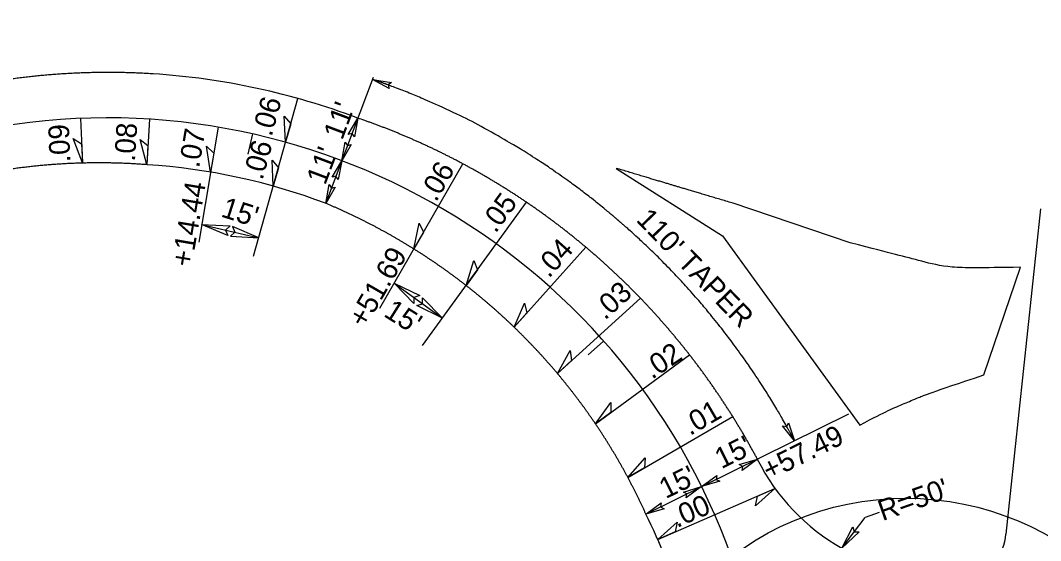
# Model space of a CAD drawing. Extents: x 472216 to 481979, y 489069 to 507339.
# Drawn here: x 475097.2 to 475343.4, y 502098.3 to 502223.9 of the extents above; entities that cross this region are included whole.
import ezdxf

# ---------------------------------------------------------------- set-up
doc = ezdxf.new("R2010")
doc.units = 0
for name, color, linetype in [('Prop Drainage Structure Drop Inlet Grate 2 Narrow Slots and Sag Grates 840 24 CELL', 7, 'Continuous'), ('Prop Drainage Structure Drop Inlet Grate 2 Wide Slots and Sag Grates 840 22 Label', 7, 'Continuous'), ('Prop Drainage Structure Outlet Berm Ditch 850 10 CELL', 7, 'Continuous'), ('Prop Drainage Structure Pipe CSP 15in', 7, 'Continuous'), ('Prop Drainage Structure Pipe RCP 24in Class III Label', 7, 'Continuous'), ('Prop Earthen Structure Head Ditch', 7, 'Continuous'), ('Sheet Block Revision CELL', 7, 'Continuous'), ('Sheet North Arrow Point CELL', 7, 'Continuous'), ('Sheet PE Seal Cell', 7, 'Continuous'), ('Sheet Plot Border Outside CELL', 7, 'Continuous')]:
    doc.layers.add(name, color=color, linetype=linetype)

msp = doc.modelspace()

# ---------------------------------------------------------------- linework, layer by layer
at = {"layer": 'Prop Drainage Structure Drop Inlet Grate 2 Narrow Slots and Sag Grates 840 24 CELL'}
for points in [[(475161.23, 502194.48), (475160.92, 502200.79), (475162.47, 502198.93)], [(475112.19, 502189.5), (475109.95, 502195.42), (475112, 502194.12)], [(475127.72, 502189.06), (475126.1, 502195.18), (475128.01, 502193.68)], [(475143.13, 502187.27), (475142.16, 502193.52), (475143.9, 502191.83)], [(475158.27, 502183.88), (475157.96, 502190.2), (475159.52, 502188.34)], [(475192.17, 502168.73), (475193.43, 502174.93), (475194.48, 502172.74)], [(475204.79, 502159.89), (475206.69, 502165.93), (475207.51, 502163.64)], [(475216.38, 502149.83), (475218.9, 502155.63), (475219.47, 502153.27)], [(475226.82, 502138.65), (475229.93, 502144.16), (475230.25, 502141.76)], [(475236, 502126.49), (475239.7, 502131.63), (475239.75, 502129.2)], [(475243.85, 502113.5), (475248.03, 502118.25), (475247.84, 502115.83)], [(475279.34, 502110.89), (475274.65, 502106.65), (475275.1, 502109.04)], [(475251.06, 502098.51), (475255.75, 502102.75), (475255.29, 502100.37)]]:
    msp.add_lwpolyline(points, close=True, dxfattribs=at)
at = {"layer": 'Prop Drainage Structure Drop Inlet Grate 2 Wide Slots and Sag Grates 840 22 Label'}
for p, q in [((475153.48, 502166.95), (475164.21, 502205.07)), ((475111.76, 502200.24), (475112.19, 502189.57)), ((475128.42, 502200.04), (475127.72, 502189.13)), ((475144.97, 502198.12), (475140.26, 502170.36)), ((475183.94, 502154.44), (475204.01, 502189.29)), ((475194.31, 502145.41), (475219.36, 502180.01)), ((475140.98, 502174.65), (475154.74, 502171.42)), ((475216.38, 502149.83), (475233.7, 502169.15)), ((475187.42, 502160.48), (475199.08, 502152.01)), ((475226.82, 502138.66), (475246.88, 502156.81)), ((475236.03, 502126.46), (475258.74, 502143.13)), ((475243.85, 502113.51), (475269.15, 502128.23)), ((475251.06, 502098.51), (475279.34, 502110.89))]:
    msp.add_line(p, q, dxfattribs=at)
for points in [[(475147.29, 502171.98), (475140.98, 502174.65), (475147.87, 502174.27), (475146.75, 502173.3)], [(475147.9, 502171.83), (475154.74, 502171.42), (475148.41, 502174.14), (475148.97, 502172.77)], [(475192.2, 502155.57), (475187.42, 502160.48), (475193.61, 502157.46), (475192.21, 502157)], [(475194.3, 502156.92), (475199.08, 502152.01), (475192.89, 502155.03), (475194.29, 502155.49)]]:
    msp.add_lwpolyline(points, close=True, dxfattribs=at)
at = {"layer": 'Prop Drainage Structure Outlet Berm Ditch 850 10 CELL'}
for points in [[(475186.21, 502207.46), (475182.22, 502209.68), (475186.76, 502208.94), (475185.95, 502208.37)], [(475176.37, 502196.39), (475178.68, 502200.32), (475177.83, 502195.81), (475177.29, 502196.63)], [(475177.09, 502193.92), (475174.78, 502189.99), (475175.63, 502194.5), (475176.17, 502193.68)], [(475172.46, 502186.05), (475174.78, 502189.99), (475173.93, 502185.47), (475173.38, 502186.29)], [(475173.22, 502183.68), (475170.91, 502179.74), (475171.76, 502184.26), (475172.3, 502183.44)], [(475282.58, 502126.73), (475284.05, 502122.4), (475281.18, 502126), (475282.16, 502125.87)], [(475270.7, 502116.67), (475275.08, 502117.97), (475271.38, 502115.24), (475271.54, 502116.21)], [(475266.01, 502112.62), (475261.63, 502111.31), (475265.34, 502114.04), (475265.17, 502113.07)], [(475257.26, 502110.01), (475261.63, 502111.31), (475257.93, 502108.59), (475258.09, 502109.56)], [(475252.57, 502105.96), (475248.19, 502104.66), (475251.89, 502107.39), (475251.73, 502106.42)], [(475299.66, 502100.38), (475295.5, 502096.49), (475298.12, 502101.59), (475298.48, 502100.42)]]:
    msp.add_lwpolyline(points, close=True, dxfattribs=at)
at = {"layer": 'Prop Drainage Structure Pipe RCP 24in Class III Label'}
msp.add_line((475343.44, 502178.42), (475335.07, 502099.87), dxfattribs=at)
for centre, radius, start, end in [((475118.22, 502040.37), 171, 69.2944, 86.3077), ((475118.22, 502040.37), 149, 69.2944, 86.3077), ((475319.89, 502140.14), 50, 206.3225, 275.2932), ((475118.22, 502040.37), 145, 17.0299, 26.3225), ((475325.08, 502100.43), 10, 274.3471, 356.7853)]:
    msp.add_arc(centre, radius, start, end, dxfattribs=at)
for points in [[(475129.24, 502211.01), (475128.52, 502211.06), (475127.79, 502211.1), (475127.07, 502211.14), (475126.35, 502211.17), (475125.63, 502211.2), (475124.91, 502211.23), (475124.19, 502211.26), (475123.47, 502211.28), (475122.74, 502211.3), (475122.02, 502211.32), (475121.3, 502211.33), (475120.58, 502211.34), (475119.86, 502211.35), (475119.13, 502211.35), (475118.41, 502211.36), (475117.69, 502211.35), (475116.97, 502211.35), (475116.25, 502211.34), (475115.52, 502211.33), (475114.8, 502211.32), (475114.08, 502211.3), (475113.36, 502211.28), (475112.64, 502211.26), (475111.92, 502211.23), (475111.19, 502211.2), (475110.47, 502211.17), (475109.75, 502211.14), (475109.03, 502211.1), (475108.31, 502211.06), (475107.59, 502211.01), (475106.87, 502210.97), (475106.15, 502210.92), (475105.43, 502210.86), (475104.71, 502210.81), (475103.99, 502210.75), (475103.27, 502210.69), (475102.55, 502210.62), (475101.83, 502210.55), (475101.11, 502210.48), (475100.39, 502210.41), (475099.68, 502210.33), (475098.96, 502210.25), (475098.24, 502210.16), (475097.53, 502210.08), (475096.81, 502209.99), (475096.09, 502209.89), (475095.38, 502209.8), (475094.66, 502209.7), (475093.95, 502209.6), (475093.23, 502209.49), (475092.52, 502209.39), (475091.81, 502209.28), (475091.09, 502209.16), (475090.38, 502209.04), (475089.71, 502208.93), (475089.04, 502208.82), (475088.38, 502208.71), (475087.71, 502208.6), (475087.04, 502208.49), (475086.38, 502208.38), (475085.71, 502208.27), (475085.05, 502208.16), (475084.38, 502208.05), (475083.71, 502207.93), (475083.05, 502207.82), (475082.38, 502207.71), (475081.71, 502207.6), (475081.05, 502207.49), (475080.38, 502207.38), (475079.71, 502207.27), (475079.05, 502207.16), (475078.38, 502207.05), (475077.05, 502206.82)], [(475234.41, 502168.54), (475233.74, 502169.11), (475233.07, 502169.67), (475232.4, 502170.23), (475231.72, 502170.79), (475231.04, 502171.34), (475230.36, 502171.89), (475229.67, 502172.44), (475228.98, 502172.98), (475228.29, 502173.52), (475227.6, 502174.06), (475226.9, 502174.59), (475226.21, 502175.11), (475225.51, 502175.64), (475224.8, 502176.16), (475224.1, 502176.68), (475223.39, 502177.19), (475222.68, 502177.7), (475221.96, 502178.21), (475221.25, 502178.71), (475220.53, 502179.21), (475219.81, 502179.7), (475219.08, 502180.19), (475218.36, 502180.68), (475217.63, 502181.16), (475216.9, 502181.64), (475216.17, 502182.12), (475215.43, 502182.59), (475214.7, 502183.06), (475213.96, 502183.52), (475213.21, 502183.98), (475212.47, 502184.44), (475211.72, 502184.89), (475210.98, 502185.34), (475210.23, 502185.79), (475209.47, 502186.23), (475208.72, 502186.67), (475207.96, 502187.1), (475207.2, 502187.53), (475206.44, 502187.96), (475205.68, 502188.38), (475204.92, 502188.8), (475204.15, 502189.21), (475203.38, 502189.62), (475202.61, 502190.03), (475201.84, 502190.43), (475201.06, 502190.83), (475200.29, 502191.22), (475199.51, 502191.61), (475198.73, 502192), (475197.95, 502192.38), (475197.16, 502192.76), (475196.38, 502193.13), (475195.59, 502193.5), (475194.8, 502193.87), (475194.01, 502194.23), (475193.22, 502194.59), (475192.42, 502194.94), (475191.63, 502195.29), (475190.83, 502195.64), (475190.03, 502195.98), (475189.23, 502196.31), (475188.43, 502196.65), (475187.62, 502196.98), (475186.82, 502197.3), (475186.01, 502197.62), (475185.2, 502197.94), (475184.39, 502198.25), (475183.58, 502198.56), (475182.77, 502198.86), (475181.95, 502199.16), (475181.14, 502199.46), (475180.32, 502199.75), (475178.68, 502200.32)], [(475127.82, 502189.06), (475127.19, 502189.11), (475126.56, 502189.15), (475125.94, 502189.19), (475125.31, 502189.23), (475124.68, 502189.27), (475124.05, 502189.31), (475123.42, 502189.34), (475122.79, 502189.37), (475122.17, 502189.39), (475121.54, 502189.42), (475120.91, 502189.44), (475120.28, 502189.46), (475119.65, 502189.47), (475119.02, 502189.49), (475118.39, 502189.5), (475117.76, 502189.51), (475117.13, 502189.51), (475116.5, 502189.51), (475115.87, 502189.51), (475115.24, 502189.51), (475114.61, 502189.51), (475113.98, 502189.5), (475113.35, 502189.49), (475112.72, 502189.47), (475112.09, 502189.46), (475111.46, 502189.44), (475110.83, 502189.42), (475110.2, 502189.39), (475109.57, 502189.37), (475108.94, 502189.34), (475108.31, 502189.31), (475107.68, 502189.27), (475107.05, 502189.23), (475106.42, 502189.19), (475105.79, 502189.15), (475105.16, 502189.11), (475104.54, 502189.06), (475103.91, 502189.01), (475103.28, 502188.96), (475102.65, 502188.9), (475102.02, 502188.84), (475101.39, 502188.78), (475100.77, 502188.72), (475100.14, 502188.65), (475099.51, 502188.58), (475098.88, 502188.51), (475098.26, 502188.43), (475097.63, 502188.36), (475097.01, 502188.28), (475096.38, 502188.2), (475095.75, 502188.11), (475095.13, 502188.02), (475094.51, 502187.93), (475093.88, 502187.84), (475093.22, 502187.74), (475092.55, 502187.64), (475091.88, 502187.53), (475091.21, 502187.43), (475090.54, 502187.33), (475089.88, 502187.23), (475089.21, 502187.13), (475088.54, 502187.03), (475087.87, 502186.92), (475087.2, 502186.82), (475086.54, 502186.72), (475085.87, 502186.62), (475085.2, 502186.52), (475084.53, 502186.42), (475083.86, 502186.31), (475083.2, 502186.21), (475082.53, 502186.11), (475081.86, 502186.01), (475080.52, 502185.81)], [(475216.95, 502149.28), (475216.42, 502149.8), (475215.88, 502150.32), (475215.34, 502150.83), (475214.79, 502151.34), (475214.25, 502151.85), (475213.7, 502152.35), (475213.15, 502152.86), (475212.59, 502153.36), (475212.04, 502153.86), (475211.48, 502154.35), (475210.92, 502154.84), (475210.35, 502155.33), (475209.79, 502155.82), (475209.22, 502156.3), (475208.64, 502156.78), (475208.07, 502157.26), (475207.49, 502157.74), (475206.91, 502158.21), (475206.33, 502158.68), (475205.75, 502159.15), (475205.16, 502159.61), (475204.57, 502160.07), (475203.98, 502160.53), (475203.38, 502160.98), (475202.79, 502161.44), (475202.19, 502161.88), (475201.59, 502162.33), (475200.98, 502162.77), (475200.37, 502163.21), (475199.77, 502163.65), (475199.16, 502164.09), (475198.54, 502164.52), (475197.93, 502164.95), (475197.31, 502165.37), (475196.69, 502165.79), (475196.07, 502166.21), (475195.44, 502166.63), (475194.81, 502167.04), (475194.19, 502167.45), (475193.55, 502167.86), (475192.92, 502168.26), (475192.29, 502168.66), (475191.65, 502169.06), (475191.01, 502169.45), (475190.37, 502169.84), (475189.72, 502170.23), (475189.08, 502170.61), (475188.43, 502171), (475187.78, 502171.37), (475187.12, 502171.75), (475186.47, 502172.12), (475185.81, 502172.49), (475185.16, 502172.85), (475184.5, 502173.21), (475183.83, 502173.57), (475183.17, 502173.93), (475182.5, 502174.28), (475181.84, 502174.63), (475181.17, 502174.97), (475180.49, 502175.31), (475179.82, 502175.65), (475179.15, 502175.99), (475178.47, 502176.32), (475177.79, 502176.65), (475177.11, 502176.97), (475176.43, 502177.29), (475175.74, 502177.61), (475175.06, 502177.93), (475174.37, 502178.24), (475173.68, 502178.55), (475172.99, 502178.85), (475172.3, 502179.15), (475170.91, 502179.74)], [(475275.08, 502117.97), (475274.66, 502118.75), (475274.24, 502119.53), (475273.81, 502120.3), (475273.38, 502121.08), (475272.94, 502121.85), (475272.5, 502122.62), (475272.06, 502123.39), (475271.62, 502124.16), (475271.17, 502124.92), (475270.71, 502125.68), (475270.25, 502126.44), (475269.79, 502127.19), (475269.33, 502127.95), (475268.86, 502128.7), (475268.38, 502129.45), (475267.91, 502130.19), (475267.43, 502130.94), (475266.94, 502131.68), (475266.46, 502132.42), (475265.97, 502133.15), (475265.47, 502133.88), (475264.97, 502134.61), (475264.47, 502135.34), (475263.96, 502136.07), (475263.45, 502136.79), (475262.94, 502137.51), (475262.43, 502138.23), (475261.91, 502138.94), (475261.38, 502139.65), (475260.85, 502140.36), (475260.32, 502141.07), (475259.79, 502141.77), (475259.25, 502142.47), (475258.71, 502143.17), (475258.17, 502143.86), (475257.62, 502144.55), (475257.07, 502145.24), (475256.51, 502145.93), (475255.95, 502146.61), (475255.39, 502147.29), (475254.83, 502147.97), (475254.26, 502148.64), (475253.69, 502149.31), (475253.11, 502149.98), (475252.54, 502150.65), (475251.95, 502151.31), (475251.37, 502151.97), (475250.78, 502152.62), (475250.19, 502153.28), (475249.6, 502153.92), (475249, 502154.57), (475248.4, 502155.21), (475247.79, 502155.85), (475247.19, 502156.49), (475246.58, 502157.13), (475245.96, 502157.76), (475245.35, 502158.38), (475244.73, 502159.01), (475244.11, 502159.63), (475243.48, 502160.25), (475242.85, 502160.86), (475242.22, 502161.47), (475241.59, 502162.08), (475240.95, 502162.68), (475240.31, 502163.29), (475239.66, 502163.88), (475239.02, 502164.48), (475238.37, 502165.07), (475237.72, 502165.66), (475237.06, 502166.24), (475236.4, 502166.82), (475235.74, 502167.4), (475235.08, 502167.97), (475234.41, 502168.54)], [(475248.19, 502104.66), (475247.89, 502105.33), (475247.58, 502106), (475247.27, 502106.67), (475246.96, 502107.33), (475246.64, 502108), (475246.32, 502108.66), (475245.99, 502109.32), (475245.67, 502109.98), (475245.34, 502110.64), (475245, 502111.3), (475244.66, 502111.95), (475244.32, 502112.6), (475243.98, 502113.26), (475243.63, 502113.91), (475243.28, 502114.55), (475242.93, 502115.2), (475242.57, 502115.85), (475242.21, 502116.49), (475241.84, 502117.13), (475241.48, 502117.77), (475241.1, 502118.41), (475240.73, 502119.05), (475240.35, 502119.68), (475239.97, 502120.31), (475239.59, 502120.94), (475239.2, 502121.57), (475238.81, 502122.2), (475238.42, 502122.82), (475238.02, 502123.45), (475237.62, 502124.07), (475237.21, 502124.69), (475236.81, 502125.31), (475236.4, 502125.92), (475235.98, 502126.54), (475235.57, 502127.15), (475235.15, 502127.76), (475234.72, 502128.37), (475234.3, 502128.97), (475233.87, 502129.57), (475233.44, 502130.18), (475233, 502130.78), (475232.56, 502131.37), (475232.12, 502131.97), (475231.68, 502132.56), (475231.23, 502133.15), (475230.78, 502133.74), (475230.32, 502134.33), (475229.87, 502134.91), (475229.41, 502135.49), (475228.94, 502136.07), (475228.48, 502136.65), (475228.01, 502137.23), (475227.54, 502137.8), (475227.06, 502138.37), (475226.58, 502138.94), (475226.1, 502139.51), (475225.62, 502140.07), (475225.13, 502140.63), (475224.64, 502141.19), (475224.15, 502141.75), (475223.65, 502142.3), (475223.16, 502142.85), (475222.65, 502143.4), (475222.15, 502143.95), (475221.64, 502144.49), (475221.13, 502145.03), (475220.62, 502145.57), (475220.1, 502146.11), (475219.59, 502146.65), (475219.06, 502147.18), (475218.54, 502147.71), (475218.01, 502148.23), (475217.48, 502148.76), (475216.95, 502149.28)]]:
    msp.add_spline(points, degree=3, dxfattribs=at)
at = {"layer": 'Prop Earthen Structure Head Ditch'}
for p, q in [((475241.05, 502188.19), (475266.65, 502171.89)), ((475269.28, 502179.77), (475268.62, 502179.94)), ((475297.46, 502170.22), (475269.28, 502179.77)), ((475266.65, 502171.89), (475299.81, 502126.16)), ((475329.75, 502138.31), (475338.62, 502164.29))]:
    msp.add_line(p, q, dxfattribs=at)
for points, degree in [([(475268.62, 502179.94), (475259.43, 502182.69), (475250.24, 502185.44), (475241.05, 502188.19)], 2), ([(475338.62, 502164.29), (475328.69, 502164.16), (475321.45, 502164.01), (475314.6, 502165.79), (475308.89, 502167.27), (475303.17, 502168.75), (475297.46, 502170.22)], 3), ([(475299.81, 502126.16), (475303.34, 502128.07), (475306.93, 502129.85), (475310.64, 502131.42), (475313.75, 502132.74), (475316.85, 502134.02), (475329.75, 502138.31)], 3)]:
    msp.add_open_spline(points, degree=degree, dxfattribs=at)
at = {"layer": 'Sheet Block Revision CELL'}
for p, q in [((475170.91, 502179.74), (475182.44, 502210.25)), ((475248.19, 502104.66), (475297.14, 502128.88)), ((475304.48, 502105.05), (475301.11, 502103.86)), ((475295.51, 502096.49), (475301.11, 502103.86))]:
    msp.add_line(p, q, dxfattribs=at)
msp.add_lwpolyline([(475240.92, 502176.14), (475240.9, 502176.16), (475240.88, 502176.17)], dxfattribs=at)
for points in [[(475240.88, 502176.17), (475240.75, 502176.28), (475240.56, 502176.44), (475240.35, 502176.62), (475240.26, 502176.7), (475240.23, 502176.72), (475240.22, 502176.73), (475240.21, 502176.74), (475240.21, 502176.74), (475240.21, 502176.74), (475240.21, 502176.74), (475240.21, 502176.74), (475240.17, 502176.77), (475240.13, 502176.81), (475239.95, 502176.96), (475239.8, 502177.08), (475239.64, 502177.22), (475239.6, 502177.25), (475239.55, 502177.29), (475239.53, 502177.31), (475239.5, 502177.34), (475239.49, 502177.35), (475239.48, 502177.35), (475239.48, 502177.35), (475239.48, 502177.35), (475239.48, 502177.36), (475239.4, 502177.41), (475238.79, 502177.93), (475238.17, 502178.44), (475236.51, 502179.78), (475235.4, 502180.67), (475232.03, 502183.28), (475229.74, 502184.97), (475225.08, 502188.24), (475222.71, 502189.82), (475217.91, 502192.86), (475215.47, 502194.33), (475208.06, 502198.56), (475202.98, 502201.15), (475195.2, 502204.66), (475192.58, 502205.78), (475188.61, 502207.35), (475187.28, 502207.86), (475185.78, 502208.41), (475185.6, 502208.48), (475185.42, 502208.54), (475185.41, 502208.55), (475185.4, 502208.55), (475185.39, 502208.56), (475185.36, 502208.57), (475185.3, 502208.59), (475185.24, 502208.61), (475185.11, 502208.66), (475184.94, 502208.72), (475184.78, 502208.78), (475184.66, 502208.82), (475184.62, 502208.84), (475184.56, 502208.86), (475184.54, 502208.86), (475184.5, 502208.88), (475184.48, 502208.89), (475184.3, 502208.95), (475184.12, 502209.01), (475183.84, 502209.11), (475183.75, 502209.15), (475183.64, 502209.18), (475183.63, 502209.19), (475183.62, 502209.19), (475183.62, 502209.19), (475183.61, 502209.19), (475183.61, 502209.19), (475183.61, 502209.19), (475183.61, 502209.19), (475183.6, 502209.2), (475183.57, 502209.21), (475183.5, 502209.23), (475183.28, 502209.31), (475182.85, 502209.46), (475182.46, 502209.6), (475182.22, 502209.68)], [(475284.05, 502122.4), (475283.81, 502122.84), (475283.69, 502123.07), (475283.56, 502123.31), (475283.5, 502123.41), (475283.49, 502123.45), (475283.48, 502123.46), (475283.47, 502123.47), (475283.47, 502123.47), (475283.47, 502123.48), (475283.47, 502123.48), (475283.47, 502123.48), (475283.45, 502123.52), (475283.42, 502123.57), (475283.31, 502123.78), (475283.22, 502123.95), (475283.11, 502124.14), (475283.09, 502124.18), (475283.06, 502124.24), (475283.04, 502124.27), (475283.02, 502124.3), (475283.02, 502124.31), (475283.01, 502124.32), (475283.01, 502124.32), (475283.01, 502124.32), (475283.01, 502124.33), (475282.96, 502124.41), (475282.58, 502125.12), (475282.18, 502125.83), (475281.12, 502127.71), (475280.4, 502128.95), (475278.2, 502132.66), (475276.67, 502135.1), (475273.5, 502139.9), (475271.86, 502142.26), (475268.47, 502146.91), (475266.72, 502149.19), (475263.12, 502153.68), (475261.26, 502155.88), (475257.45, 502160.19), (475255.5, 502162.3), (475251.49, 502166.42), (475249.43, 502168.44), (475246.28, 502171.39), (475245.22, 502172.36), (475243.61, 502173.8), (475243.07, 502174.27), (475242.46, 502174.81), (475242.39, 502174.87), (475242.32, 502174.93), (475242.31, 502174.94), (475242.31, 502174.94), (475242.31, 502174.94), (475242.3, 502174.95), (475242.27, 502174.97), (475242.25, 502175), (475242.2, 502175.04), (475242.16, 502175.07), (475242, 502175.21), (475241.86, 502175.33), (475241.67, 502175.49), (475241.63, 502175.52), (475241.59, 502175.56), (475241.59, 502175.56), (475241.59, 502175.57), (475241.59, 502175.57), (475241.58, 502175.57), (475241.58, 502175.57), (475241.57, 502175.58), (475241.54, 502175.61), (475241.45, 502175.68), (475241.24, 502175.86), (475241.05, 502176.03), (475240.92, 502176.14)]]:
    msp.add_open_spline(points, degree=3, dxfattribs=at)
at = {"layer": 'Sheet North Arrow Point CELL'}
for centre, radius, start, end in [((473624.13, 501255.38), 2330, 23.81642, 43.37358), ((475118.22, 502040.37), 160, 17.0299, 99.3898)]:
    msp.add_arc(centre, radius, start, end, dxfattribs=at)
at = {"layer": 'Sheet PE Seal Cell'}
for p, q in [((475153.25, 502196.49), (475152.15, 502191.61)), ((475237.97, 502146.48), (475234.23, 502143.17))]:
    msp.add_line(p, q, dxfattribs=at)
at = {"layer": 'Sheet Plot Border Outside CELL'}
msp.add_circle((475310.9, 502038.88), 69.64, dxfattribs=at)

# ---------------------------------------------------------------- texts
at = {"layer": 'Prop Drainage Structure Drop Inlet Grate 2 Narrow Slots and Sag Grates 840 24 CELL'}
for s, rotation, p in [('.06', 74.4081, (475157.84, 502195.68)), ('.09', 92.3166, (475109.3, 502189.68)), ('.08', 86.3471, (475124.87, 502189.77)), ('.07', 80.3601, (475140.35, 502188.15)), ('.06', 74.4081, (475155.64, 502185.17)), ('.06', 60.0563, (475197.56, 502179.87)), ('.05', 54.0889, (475211.91, 502172.34)), ('.04', 48.1251, (475224.78, 502161.5)), ('.03', 42.1532, (475238.31, 502151.38)), ('.02', 34.0591, (475249.67, 502137.1)), ('.01', 30.1883, (475258.82, 502123.52)), ('.00', 23.6405, (475255.67, 502101.3))]:
    msp.add_text(s, height=5, rotation=rotation, dxfattribs=at).set_placement(p)
at = {"layer": 'Prop Drainage Structure Drop Inlet Grate 2 Wide Slots and Sag Grates 840 22 Label'}
for s, rotation, p in [('+14.44', 80.3601, (475138.54, 502164.18)), ("15'", 342.3041, (475145.4, 502176.6)), ('+51.69', 60.0522, (475180.41, 502149.39)), ("15'", 327.6758, (475184.65, 502152.62))]:
    msp.add_text(s, height=5, rotation=rotation, dxfattribs=at).set_placement(p)
at = {"layer": 'Prop Drainage Structure Pipe CSP 15in'}
for s, rotation, p in [("11'", 69.2944, (475174.9, 502194.82)), ("11'", 69.2944, (475170.79, 502183.95)), ("110' TAPER", 314.0503, (475245.62, 502175.59)), ("15'", 26.3225, (475266.4, 502115.5)), ('+57.49', 26.3225, (475277.9, 502112.77)), ("15'", 26.3225, (475252.97, 502108.28)), ("R=50'", 19.423, (475305.28, 502102.97))]:
    msp.add_text(s, height=5, rotation=rotation, dxfattribs=at).set_placement(p)

doc.saveas('drawing.dxf')
